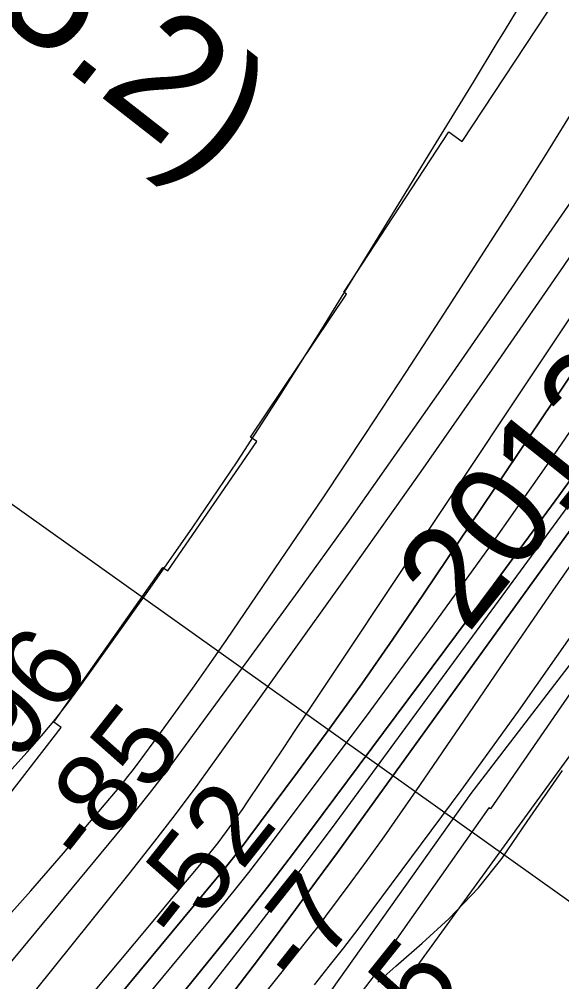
# Model space of a CAD drawing. Extents: x 3683613 to 3738215, y 469626 to 495384.
# Drawn here: x 3708114 to 3708561, y 488911 to 489705 of the extents above; entities that cross this region are included whole.
import ezdxf

# ---------------------------------------------------------------- set-up
doc = ezdxf.new("R2010")
doc.units = 0
for name, color, linetype in [('V-CHAN-NAID', 7, 'Continuous'), ('V-RIVR-EDGE', 7, 'Continuous'), ('V-RIVR-IDEN', 7, 'Continuous'), ('V-RIVR-RANG', 7, 'Continuous'), ('V-RRAP-FSHR', 7, 'Continuous'), ('V-RRAP-RVMT', 7, 'Continuous'), ('V-SITE-VEGE', 7, 'Continuous'), ('V-TOPO-DPTH', 7, 'Continuous'), ('V-TOPO-MAJR', 7, 'Continuous'), ('V-TOPO-MINR', 7, 'Continuous'), ('V-TOPO-WATR', 7, 'Continuous')]:
    doc.layers.add(name, color=color, linetype=linetype)

msp = doc.modelspace()

# ---------------------------------------------------------------- linework, layer by layer
at = {"layer": 'V-RIVR-EDGE'}
msp.add_lwpolyline([(3707463.5602259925, 487796.791334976), (3707587.5859873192, 487941.7637000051), (3707709.8182018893, 488089.7421331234), (3707763.420623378, 488159.84780575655), (3707905.5035752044, 488323.985972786), (3708022.9539880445, 488480.380802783), (3708171.6434613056, 488645.70328704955), (3708273.396411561, 488766.1173344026), (3708347.492941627, 488869.790622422), (3708486.652953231, 489065.75332857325), (3708611.9253776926, 489229.33273657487), (3708748.7419900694, 489448.7139759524), (3708851.7386346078, 489586.5344203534), (3708902.92788884, 489651.8434469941), (3708985.393314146, 489741.088201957)], dxfattribs=at)
at = {"layer": 'V-RIVR-RANG'}
msp.add_line((3708652.4179000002, 488916.09989999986), (3708033.6360000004, 489357.35819999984), dxfattribs=at)
at = {"layer": 'V-RRAP-FSHR'}
msp.add_lwpolyline([(3711144.2693976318, 493495.2085696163), (3710844.9417469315, 492995.6586945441), (3710747.4569468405, 492888.3434944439), (3710649.4273787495, 492766.36666233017), (3710562.8788986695, 492613.96679018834), (3710524.505522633, 492455.7014460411), (3710021.7706741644, 491498.30650114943), (3709655.6271858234, 490813.15424451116), (3708953.14270517, 489628.64019540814), (3708254.0783845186, 488664.57696251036), (3707909.117360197, 488281.9696021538), (3707317.720495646, 487588.7564175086), (3707033.3884633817, 487194.8830091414), (3706789.6191191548, 486733.10816071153), (3706487.5186388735, 486278.7859842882), (3706334.6231507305, 486096.2067841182), (3706130.42116654, 485816.0035198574), (3706129.95627054, 485815.0778238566)], dxfattribs=at)
at = {"layer": 'V-RRAP-RVMT'}
for p, q in [((3708479.3030000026, 489603.94200000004), (3708560.622000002, 489727.5070000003)), ((3708381.5570000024, 489479.43200000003), (3708468.2820000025, 489611.892)), ((3708468.282000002, 489611.8920000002), (3708479.3030000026, 489603.94200000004)), ((3708304.749000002, 489359.916), (3708383.8850000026, 489477.96600000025)), ((3708383.8850000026, 489477.96600000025), (3708381.5570000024, 489479.43200000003)), ((3708236.441000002, 489249.487), (3708310.013000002, 489356.32500000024)), ((3708310.013000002, 489356.32500000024), (3708304.749000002, 489359.916)), ((3708142.5590000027, 489124.62700000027), (3708232.3800000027, 489252.36400000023)), ((3708232.380000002, 489252.36400000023), (3708236.441000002, 489249.487)), ((3708584.2140000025, 489171.929), (3708502.4920000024, 489053.21600000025)), ((3708148.521000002, 489120.22600000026), (3708142.5590000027, 489124.62700000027)), ((3708074.2690000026, 489024.303), (3708148.5210000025, 489120.226)), ((3708501.0880000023, 489054.02600000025), (3708417.831000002, 488935.46700000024)), ((3708502.4920000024, 489053.21600000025), (3708501.0880000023, 489054.02600000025)), ((3708417.831000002, 488935.46700000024), (3708420.123000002, 488933.3060000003)), ((3708420.123000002, 488933.3060000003), (3708331.2980000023, 488817.9950000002))]:
    msp.add_line(p, q, dxfattribs=at)
at = {"layer": 'V-SITE-VEGE'}
msp.add_lwpolyline([(3708409.765, 488910.257), (3708424.376, 488923.295), (3708446.091, 488942.462), (3708468.6, 488962.788), (3708492.744, 488988.155), (3708512.196, 489012.424), (3708532.9050000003, 489042.906), (3708561.768, 489084.902)], dxfattribs=at)
at = {"layer": 'V-TOPO-DPTH'}
for points in [[(3707843.126172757, 488403.3863469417), (3707869.666185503, 488435.529168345), (3707909.7801512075, 488484.24330049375), (3707949.8075313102, 488533.0282824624), (3707989.705033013, 488581.91953916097), (3708029.5159491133, 488630.8816456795), (3708282.1695254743, 488942.4572611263), (3708300.538611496, 488965.40653622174), (3708318.711193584, 488988.50837777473), (3708336.5890197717, 489011.8390690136), (3708354.2703420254, 489035.32232671), (3708504.9526906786, 489238.1159339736), (3708558.9028140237, 489311.604837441), (3708612.2827853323, 489385.5006211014), (3708664.8075285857, 489460.00672505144), (3708716.762119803, 489534.9197091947), (3708795.6395586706, 489650.0639976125), (3708807.6549644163, 489667.7584665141), (3708819.573424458, 489685.51742542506), (3708831.3464659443, 489703.3731193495), (3708843.022561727, 489721.293303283)], [(3708843.022561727, 489721.293303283), (3708831.3464659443, 489703.3731193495), (3708819.573424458, 489685.51742542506), (3708807.6549644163, 489667.7584665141), (3708795.6395586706, 489650.0639976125), (3708716.762119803, 489534.9197091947), (3708664.8075285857, 489460.00672505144), (3708612.2827853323, 489385.5006211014), (3708558.9028140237, 489311.604837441), (3708504.9526906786, 489238.1159339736), (3708354.2703420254, 489035.32232671), (3708336.5890197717, 489011.8390690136), (3708318.711193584, 488988.50837777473), (3708300.538611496, 488965.40653622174), (3708282.1695254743, 488942.4572611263), (3708029.5159491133, 488630.8816456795), (3707989.705033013, 488581.91953916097), (3707949.8075313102, 488533.0282824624), (3707909.7801512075, 488484.24330049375), (3707869.666185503, 488435.529168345), (3707843.126172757, 488403.3863469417)], [(3708879.058317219, 489726.56624469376), (3708859.806019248, 489697.1633949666), (3708840.376136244, 489667.8795435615), (3708820.6798756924, 489638.7741896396), (3708800.8060301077, 489609.7878340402), (3708785.186619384, 489587.22802208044), (3708757.2537417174, 489547.13309467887), (3708729.1660598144, 489507.147583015), (3708700.8461715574, 489467.3261949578), (3708672.371479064, 489427.61422263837), (3708376.370940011, 489017.325912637), (3708359.1793822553, 488993.68356410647), (3708341.870609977, 488970.1280229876), (3708324.3860159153, 488946.70269298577), (3708306.7842073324, 488923.36417039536), (3708289.0024565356, 488900.16265752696), (3708271.098030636, 488877.0569914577), (3708253.0095920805, 488854.0950955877), (3708234.7984784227, 488831.2290465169), (3707852.844334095, 488355.5552335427)], [(3708879.058317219, 489726.56624469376), (3708859.806019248, 489697.1633949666), (3708840.376136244, 489667.8795435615), (3708820.6798756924, 489638.7741896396), (3708800.8060301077, 489609.7878340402), (3708785.186619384, 489587.22802208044), (3708757.2537417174, 489547.13309467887), (3708729.1660598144, 489507.147583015), (3708700.8461715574, 489467.3261949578), (3708672.371479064, 489427.61422263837), (3708376.370940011, 489017.325912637), (3708359.1793822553, 488993.68356410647), (3708341.870609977, 488970.1280229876), (3708324.3860159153, 488946.70269298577), (3708306.7842073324, 488923.36417039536), (3708289.0024565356, 488900.16265752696), (3708271.098030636, 488877.0569914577), (3708253.0095920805, 488854.0950955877), (3708234.7984784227, 488831.2290465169), (3707852.844334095, 488355.5552335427)], [(3707827.695802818, 488426.3333699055), (3707857.1617585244, 488461.76751482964), (3707886.613058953, 488497.21382871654), (3707916.0423764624, 488532.6783960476), (3707945.457038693, 488568.1551323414), (3708278.803992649, 488970.45539080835), (3708291.1162354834, 488985.5474240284), (3708303.27272695, 489000.7619676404), (3708315.195591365, 489016.1602768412), (3708326.9627044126, 489031.6810964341), (3708403.200919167, 489133.8496948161), (3708452.5043104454, 489200.8781066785), (3708501.186702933, 489268.3481398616), (3708548.9375972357, 489336.48060502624), (3708596.0674927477, 489405.0546915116), (3708790.103971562, 489691.57506501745), (3708794.1552692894, 489697.6045297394), (3708798.17711699, 489703.65342116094), (3708802.1547896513, 489709.73145263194)], [(3707827.695802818, 488426.3333699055), (3707857.1617585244, 488461.76751482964), (3707886.613058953, 488497.21382871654), (3707916.0423764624, 488532.6783960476), (3707945.457038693, 488568.1551323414), (3708278.803992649, 488970.45539080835), (3708291.1162354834, 488985.5474240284), (3708303.27272695, 489000.7619676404), (3708315.195591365, 489016.1602768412), (3708326.9627044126, 489031.6810964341), (3708403.200919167, 489133.8496948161), (3708452.5043104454, 489200.8781066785), (3708501.186702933, 489268.3481398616), (3708548.9375972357, 489336.48060502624), (3708596.0674927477, 489405.0546915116), (3708790.103971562, 489691.57506501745), (3708794.1552692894, 489697.6045297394), (3708798.17711699, 489703.65342116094), (3708802.1547896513, 489709.73145263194)], [(3708764.6778884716, 489705.5728267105), (3708753.707053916, 489688.44708847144), (3708742.627440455, 489671.390713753), (3708731.4970064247, 489654.3677308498), (3708720.29034154, 489637.39483567), (3708709.032856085, 489620.45533230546), (3708682.169025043, 489580.22842589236), (3708657.425249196, 489543.2114058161), (3708632.6597964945, 489506.20890767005), (3708607.8618285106, 489469.2281924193), (3708583.0421836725, 489432.2619990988), (3708447.3899551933, 489230.414329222), (3708422.038068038, 489193.2747728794), (3708396.332001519, 489156.3858542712), (3708370.0946659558, 489119.8728922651), (3708343.50315103, 489083.6105679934), (3708302.4793996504, 489028.50813945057), (3708296.067936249, 489020.03704203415), (3708289.5684427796, 489011.6351619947), (3708282.9369042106, 489003.33710802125), (3708276.2173355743, 488995.108271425), (3708177.353015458, 488875.97370511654), (3708121.1136534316, 488808.2474692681), (3708064.845528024, 488740.5451544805)], [(3708764.6778884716, 489705.5728267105), (3708753.707053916, 489688.44708847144), (3708742.627440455, 489671.390713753), (3708731.4970064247, 489654.3677308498), (3708720.29034154, 489637.39483567), (3708709.032856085, 489620.45533230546), (3708682.169025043, 489580.22842589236), (3708657.425249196, 489543.2114058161), (3708632.6597964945, 489506.20890767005), (3708607.8618285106, 489469.2281924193), (3708583.0421836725, 489432.2619990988), (3708447.3899551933, 489230.414329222), (3708422.038068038, 489193.2747728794), (3708396.332001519, 489156.3858542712), (3708370.0946659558, 489119.8728922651), (3708343.50315103, 489083.6105679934), (3708302.4793996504, 489028.50813945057), (3708296.067936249, 489020.03704203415), (3708289.5684427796, 489011.6351619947), (3708282.9369042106, 489003.33710802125), (3708276.2173355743, 488995.108271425), (3708177.353015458, 488875.97370511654), (3708121.1136534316, 488808.2474692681), (3708064.845528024, 488740.5451544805)], [(3708357.5274644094, 488908.096059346), (3708369.6372336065, 488923.29828658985), (3708381.622515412, 488938.5968260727), (3708393.4210661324, 488954.039833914), (3708405.0951294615, 488969.57915399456), (3708478.3422348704, 489068.32157342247), (3708525.758734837, 489133.84207327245), (3708572.1262919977, 489200.07860074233)]]:
    msp.add_lwpolyline(points, dxfattribs=at)
at = {"layer": 'V-TOPO-MAJR'}
msp.add_lwpolyline([(3707771.24743522, 488418.7089996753), (3708220.2610847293, 488955.6430743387), (3708229.5541330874, 488966.76613401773), (3708238.840375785, 488977.89486731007), (3708248.1164099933, 488989.0321110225), (3708257.385638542, 489000.175028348), (3708273.650760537, 489019.7462382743), (3708274.7711704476, 489021.1165822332), (3708275.8767180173, 489022.49862107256), (3708276.959972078, 489023.89820223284), (3708278.0283637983, 489025.3094782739), (3708284.863854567, 489034.4907147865), (3708289.29340522, 489040.53349480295), (3708293.662409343, 489046.61906543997), (3708297.940593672, 489052.7688220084), (3708302.158231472, 489058.9613691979), (3708312.925267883, 489075.02508317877), (3708322.4743485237, 489089.2860339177), (3708332.0145727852, 489103.5529009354), (3708341.5415124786, 489117.8286423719), (3708351.059595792, 489132.11030008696), (3708552.953057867, 489435.35238095), (3708586.7008064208, 489486.1219802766)], dxfattribs=at)
at = {"layer": 'V-TOPO-MINR'}
for points in [[(3707564.2600567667, 488268.80813762), (3707604.9312880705, 488320.7933352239), (3707674.330715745, 488409.69058761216), (3707680.2996464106, 488417.2275077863), (3707686.337752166, 488424.70778817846), (3707692.479620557, 488432.1031088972), (3707698.690664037, 488439.44178983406), (3707767.214290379, 488519.2701442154), (3707807.606669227, 488566.5920234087), (3707847.822550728, 488614.0625853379), (3707887.7736862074, 488661.7561713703), (3707927.5483243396, 488709.59844013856), (3708199.827300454, 489038.9643732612), (3708210.660715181, 489052.30183711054), (3708221.338264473, 489065.7607794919), (3708231.782015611, 489079.40193967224), (3708242.0699013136, 489093.1645783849), (3708303.4067727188, 489176.7116472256), (3708344.0017525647, 489232.5130007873), (3708384.2709735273, 489288.5463254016), (3708424.0515561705, 489344.9276065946), (3708463.506379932, 489401.5408588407), (3708712.8109140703, 489762.6006620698)], [(3707741.5157478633, 488431.1634739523), (3707767.2982304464, 488462.31075641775), (3707822.5956106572, 488528.6924570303), (3707875.949450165, 488593.094062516), (3707929.0700914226, 488657.68639608), (3707981.8409353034, 488722.56482176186), (3708034.3785809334, 488787.63397552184), (3708204.5899543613, 488999.6141120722), (3708223.860866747, 489024.0377306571), (3708242.849841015, 489048.6748447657), (3708261.415908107, 489073.63220215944), (3708279.700037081, 489098.8030550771), (3708385.796959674, 489247.5121424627), (3708445.2576284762, 489331.55683683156), (3708504.271286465, 489415.9116234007), (3708562.614428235, 489500.73154826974), (3708620.510559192, 489585.8615653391), (3708717.4611795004, 489729.6391970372)], [(3707843.126172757, 488403.3863469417), (3707869.666185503, 488435.529168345), (3707909.7801512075, 488484.24330049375), (3707949.8075313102, 488533.0282824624), (3707989.705033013, 488581.91953916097), (3708029.5159491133, 488630.8816456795), (3708282.1695254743, 488942.4572611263), (3708300.538611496, 488965.40653622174), (3708318.711193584, 488988.50837777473), (3708336.5890197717, 489011.8390690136), (3708354.2703420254, 489035.32232671), (3708504.9526906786, 489238.1159339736), (3708558.9028140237, 489311.604837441), (3708612.2827853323, 489385.5006211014), (3708664.8075285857, 489460.00672505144), (3708716.762119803, 489534.9197091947), (3708795.6395586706, 489650.0639976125), (3708807.6549644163, 489667.7584665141), (3708819.573424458, 489685.51742542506), (3708831.3464659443, 489703.3731193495), (3708843.022561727, 489721.293303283)], [(3707845.25028294, 488376.3312333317), (3708019.361735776, 488590.39112326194), (3708071.5792676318, 488654.8963710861), (3708123.59527463, 488719.5629470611), (3708175.3089943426, 488784.47151526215), (3708226.821189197, 488849.5414116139), (3708284.9869676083, 488923.3693382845), (3708307.1189606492, 488951.7574528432), (3708329.056118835, 488980.2937708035), (3708350.7010247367, 489009.0523938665), (3708372.1510957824, 489037.95922033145), (3708587.8188895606, 489331.7198200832), (3708629.136741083, 489388.5357189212), (3708670.109348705, 489445.5971588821), (3708710.564090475, 489503.0269105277), (3708750.6735883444, 489560.7022032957), (3708798.263519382, 489629.79864453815), (3708814.2173714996, 489653.1778137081), (3708830.035649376, 489676.64750895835), (3708845.65056589, 489700.2529933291), (3708861.1299081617, 489723.94900378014)], [(3707852.844334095, 488355.5552335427), (3708234.7984784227, 488831.2290465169), (3708253.0095920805, 488854.0950955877), (3708271.098030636, 488877.0569914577), (3708289.0024565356, 488900.16265752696), (3708306.7842073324, 488923.36417039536), (3708324.3860159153, 488946.70269298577), (3708341.870609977, 488970.1280229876), (3708359.1793822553, 488993.68356410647), (3708376.370940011, 489017.325912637), (3708672.371479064, 489427.61422263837), (3708700.8461715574, 489467.3261949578), (3708729.1660598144, 489507.147583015), (3708757.2537417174, 489547.13309467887), (3708785.186619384, 489587.22802208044), (3708800.8060301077, 489609.7878340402), (3708820.6798756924, 489638.7741896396), (3708840.376136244, 489667.8795435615), (3708859.806019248, 489697.1633949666), (3708879.058317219, 489726.56624469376)], [(3708027.1333411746, 488996.586045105), (3708120.52400779, 489099.9864448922), (3708132.320145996, 489113.5103310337), (3708143.7937999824, 489127.2933555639), (3708154.7837276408, 489141.46508767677), (3708165.4511710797, 489155.89595817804), (3708220.018108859, 489232.451362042), (3708257.170954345, 489285.7228389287), (3708293.5838102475, 489339.4845203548), (3708328.886681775, 489393.98150858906), (3708363.4495637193, 489448.9687013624), (3708429.2869313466, 489556.1349754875), (3708449.0424116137, 489588.3573416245), (3708468.75884809, 489620.6035318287), (3708488.4167188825, 489652.8854581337), (3708508.035545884, 489685.19120850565), (3708513.9954538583, 489695.0253216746), (3708530.6600965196, 489722.39801111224)], [(3708096.1719374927, 488954.9198980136), (3708123.6168229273, 488985.6166187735), (3708150.5785088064, 489016.75584031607), (3708196.3800772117, 489070.9479552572), (3708200.0328578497, 489075.3591418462), (3708203.6253706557, 489079.8178959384), (3708207.127481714, 489084.3480012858), (3708210.5693249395, 489088.92567413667), (3708231.3522082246, 489117.153719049), (3708245.0371940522, 489135.95415893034), (3708258.5848096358, 489154.8519529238), (3708271.926369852, 489173.8957780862), (3708285.1305598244, 489193.03695736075), (3708329.4706094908, 489258.0663837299), (3708364.530823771, 489309.9350188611), (3708399.3098209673, 489361.9899020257), (3708433.6669925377, 489414.3241572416), (3708467.742947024, 489466.844660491), (3708521.5060372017, 489550.44645651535), (3708548.1858093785, 489592.7372365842), (3708574.3693657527, 489635.3271695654), (3708599.8085984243, 489678.36583191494), (3708624.751615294, 489721.7036471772)], [(3707827.695802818, 488426.3333699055), (3707857.1617585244, 488461.76751482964), (3707886.613058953, 488497.21382871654), (3707916.0423764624, 488532.6783960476), (3707945.457038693, 488568.1551323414), (3708278.803992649, 488970.45539080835), (3708291.1162354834, 488985.5474240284), (3708303.27272695, 489000.7619676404), (3708315.195591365, 489016.1602768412), (3708326.9627044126, 489031.6810964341), (3708403.200919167, 489133.8496948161), (3708452.5043104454, 489200.8781066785), (3708501.186702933, 489268.3481398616), (3708548.9375972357, 489336.48060502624), (3708596.0674927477, 489405.0546915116), (3708790.103971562, 489691.57506501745), (3708794.1552692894, 489697.6045297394), (3708798.17711699, 489703.65342116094), (3708802.1547896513, 489709.73145263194)], [(3708064.845528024, 488740.5451544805), (3708121.1136534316, 488808.2474692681), (3708177.353015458, 488875.97370511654), (3708276.2173355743, 488995.108271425), (3708282.9369042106, 489003.33710802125), (3708289.5684427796, 489011.6351619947), (3708296.067936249, 489020.03704203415), (3708302.4793996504, 489028.50813945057), (3708343.50315103, 489083.6105679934), (3708370.0946659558, 489119.8728922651), (3708396.332001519, 489156.3858542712), (3708422.038068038, 489193.2747728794), (3708447.3899551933, 489230.414329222), (3708583.0421836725, 489432.2619990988), (3708607.8618285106, 489469.2281924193), (3708632.6597964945, 489506.20890767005), (3708657.425249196, 489543.2114058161), (3708682.169025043, 489580.22842589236), (3708709.032856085, 489620.45533230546), (3708720.29034154, 489637.39483567), (3708731.4970064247, 489654.3677308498), (3708742.627440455, 489671.390713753), (3708753.707053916, 489688.44708847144), (3708764.6778884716, 489705.5728267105)], [(3708273.653243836, 488846.9516100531), (3708353.26210214, 488946.9261885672), (3708356.6991658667, 488951.28832875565), (3708360.106073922, 488955.6736491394), (3708363.4677484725, 488960.0937398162), (3708366.79926735, 488964.5370106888), (3708387.7271966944, 488992.74955227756), (3708401.38442927, 489011.39864479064), (3708414.887543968, 489030.15724773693), (3708428.1594818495, 489049.08011633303), (3708441.277301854, 489068.1124953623), (3708484.54776441, 489131.72446571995), (3708519.289042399, 489182.57330387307), (3708554.1687888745, 489233.32656240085), (3708589.256238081, 489283.9364514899)]]:
    msp.add_lwpolyline(points, dxfattribs=at)
at = {"layer": 'V-TOPO-WATR'}
msp.add_lwpolyline([(3708357.5274644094, 488908.096059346), (3708369.6372336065, 488923.29828658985), (3708381.622515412, 488938.5968260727), (3708393.4210661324, 488954.039833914), (3708405.0951294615, 488969.57915399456), (3708478.3422348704, 489068.32157342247), (3708525.758734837, 489133.84207327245), (3708572.1262919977, 489200.07860074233)], dxfattribs=at)

# ---------------------------------------------------------------- texts
at = {"layer": 'V-CHAN-NAID'}
msp.add_text('SCARSDALE "76" (75.2)', height=100.00000200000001, rotation=321.978887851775, dxfattribs=at).set_placement((3707107.4006481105, 490480.39606963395))
at = {"layer": 'V-RIVR-IDEN'}
msp.add_text('2012', height=83, rotation=51.3401917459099, dxfattribs=at).set_placement((3708483.7124924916, 489196.8288190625))
at = {"layer": 'V-RIVR-RANG'}
for s, rotation, p in [('-96', 51.71394444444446, (3708094.2189743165, 489066.7236278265)), ('-85', 51.71394444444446, (3708170.9236279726, 489002.50115060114)), ('-52', 51.71394444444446, (3708247.955150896, 488938.69176882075)), ('-7', 51.42832571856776, (3708346.9173606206, 488903.06288820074)), ('8.5', 51.42832571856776, (3708402.7256926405, 488812.65731877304))]:
    msp.add_text(s, height=66.99999999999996, rotation=rotation, dxfattribs=at).set_placement(p)

doc.saveas('drawing.dxf')
